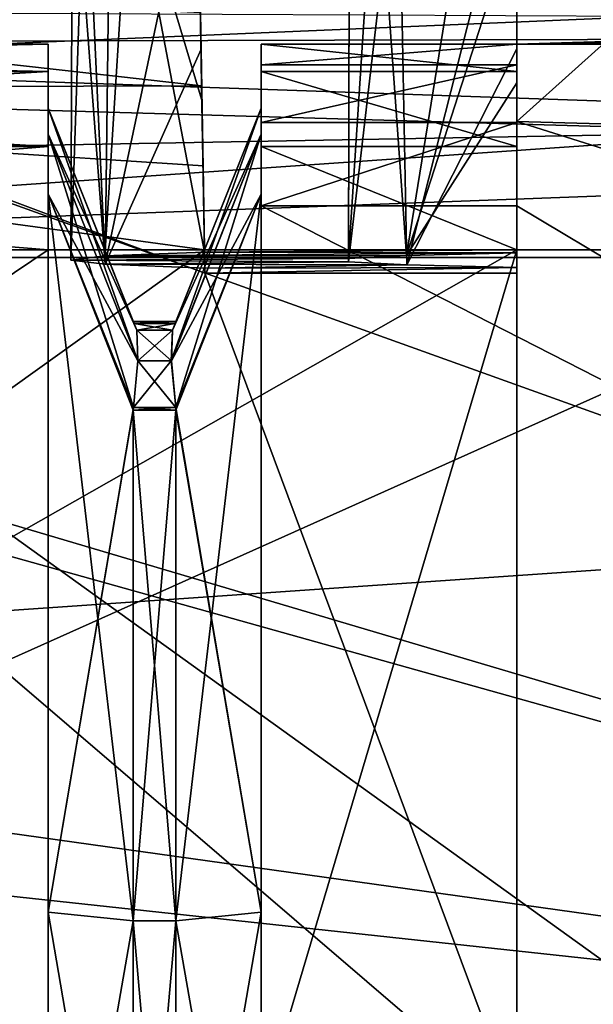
# Model space of a CAD drawing. Header units: millimetres. Extents: x -36.5 to 36.5, y -8.8 to 41.6.
# Tile 276 of 428: x -4.2 to -1.6, y 34.6 to 39.2. Entities that reach past the tile are written whole.
import ezdxf

# ---------------------------------------------------------------- set-up
doc = ezdxf.new("R2010")
doc.units = ezdxf.units.MM
doc.header["$LTSCALE"] = 65.185185
for name, color, linetype in [('326', 7, 'CONTINUOUS'), ('327', 7, 'CONTINUOUS'), ('336', 7, 'CONTINUOUS'), ('337', 7, 'CONTINUOUS'), ('338', 7, 'CONTINUOUS'), ('340', 7, 'CONTINUOUS'), ('356', 7, 'CONTINUOUS'), ('365', 7, 'CONTINUOUS'), ('366', 7, 'CONTINUOUS'), ('369', 7, 'CONTINUOUS'), ('370', 7, 'CONTINUOUS'), ('375', 7, 'CONTINUOUS'), ('377', 7, 'CONTINUOUS'), ('379', 7, 'CONTINUOUS'), ('381', 7, 'CONTINUOUS'), ('383', 7, 'CONTINUOUS'), ('384', 7, 'CONTINUOUS'), ('386', 7, 'CONTINUOUS'), ('396', 7, 'CONTINUOUS'), ('397', 7, 'CONTINUOUS'), ('398', 7, 'CONTINUOUS'), ('400', 7, 'CONTINUOUS'), ('412', 7, 'CONTINUOUS'), ('413', 7, 'CONTINUOUS'), ('432', 7, 'CONTINUOUS'), ('433', 7, 'CONTINUOUS'), ('434', 7, 'CONTINUOUS'), ('435', 7, 'CONTINUOUS'), ('440', 7, 'CONTINUOUS'), ('441', 7, 'CONTINUOUS'), ('442', 7, 'CONTINUOUS'), ('443', 7, 'CONTINUOUS'), ('444', 7, 'CONTINUOUS'), ('445', 7, 'CONTINUOUS'), ('446', 7, 'CONTINUOUS'), ('447', 7, 'CONTINUOUS'), ('455', 7, 'CONTINUOUS'), ('456', 7, 'CONTINUOUS'), ('457', 7, 'CONTINUOUS'), ('458', 7, 'CONTINUOUS'), ('459', 7, 'CONTINUOUS'), ('460', 7, 'CONTINUOUS'), ('511', 7, 'CONTINUOUS'), ('513', 7, 'CONTINUOUS'), ('514', 7, 'CONTINUOUS'), ('519', 7, 'CONTINUOUS'), ('520', 7, 'CONTINUOUS')]:
    doc.layers.add(name, color=color, linetype=linetype)

msp = doc.modelspace()

# ---------------------------------------------------------------- linework, layer by layer
at = {"layer": '326', "color": 7, "linetype": 'Continuous'}
for points in [[(5, 34.1, 15.2), (19.8, 38.1, 15.2), (-9.3, 38.1, 15.2), (5, 34.1, 15.2)], [(-9.3, 36.1, 15.2), (5, 34.1, 15.2), (-9.3, 38.1, 15.2), (-9.3, 36.1, 15.2)], [(-13.5, 34.1, 15.2), (5, 34.1, 15.2), (-13.5, 36.1, 15.2), (-13.5, 34.1, 15.2)], [(-13.5, 36.1, 15.2), (5, 34.1, 15.2), (-9.3, 36.1, 15.2), (-13.5, 36.1, 15.2)]]:
    msp.add_3dface(points, dxfattribs=at)
at = {"layer": '327', "color": 7, "linetype": 'Continuous'}
for points in [[(-9.3, 38.1, -15.2), (19.8, 38.1, -15.2), (-9.3, 36.1, -15.2), (-9.3, 38.1, -15.2)], [(-9.3, 36.1, -15.2), (19.8, 38.1, -15.2), (5, 34.1, -15.2), (-9.3, 36.1, -15.2)], [(-13.5, 34.1, -15.2), (-9.3, 36.1, -15.2), (5, 34.1, -15.2), (-13.5, 34.1, -15.2)]]:
    msp.add_3dface(points, dxfattribs=at)
at = {"layer": '336', "color": 7, "linetype": 'Continuous'}
for points in [[(-10.1111, 34.1, -6), (-4.1111, 34.1, -6), (-10.1111, 38.1349, -5.8591), (-10.1111, 34.1, -6)], [(-4.1111, 34.1, -6), (-4.1111, 38.1349, -5.8591), (-10.1111, 38.1349, -5.8591), (-4.1111, 34.1, -6)]]:
    msp.add_3dface(points, dxfattribs=at)
at = {"layer": '337', "color": 7, "linetype": 'Continuous'}
for points in [[(-4.1111, 34.1, 6), (-10.1111, 34.1, 6), (-4.1111, 38.1349, 5.8591), (-4.1111, 34.1, 6)], [(-4.1111, 38.1349, 5.8591), (-10.1111, 34.1, 6), (-10.1111, 38.1349, 5.8591), (-4.1111, 38.1349, 5.8591)], [(-1.9111, 34.1, 6), (-3.1111, 34.1, 6), (-1.9111, 38.1349, 5.8591), (-1.9111, 34.1, 6)], [(-1.9111, 38.1349, 5.8591), (-3.1111, 34.1, 6), (-3.1111, 38.1349, 5.8591), (-1.9111, 38.1349, 5.8591)]]:
    msp.add_3dface(points, dxfattribs=at)
at = {"layer": '338', "color": 7, "linetype": 'Continuous'}
for points in [[(19.8, 40.1555, -14.5329), (19.8, 39.1784, -15.0297), (-9.3, 40.0187, -14.6272), (19.8, 40.1555, -14.5329)], [(-9.3, 40.0187, -14.6272), (19.8, 39.1784, -15.0297), (-9.3, 39.1012, -15.0538), (-9.3, 40.0187, -14.6272)], [(19.8, 39.1784, -15.0297), (19.8, 38.1, -15.2), (-9.3, 39.1012, -15.0538), (19.8, 39.1784, -15.0297)], [(19.8, 38.1, -15.2), (-9.3, 38.1, -15.2), (-9.3, 39.1012, -15.0538), (19.8, 38.1, -15.2)]]:
    msp.add_3dface(points, dxfattribs=at)
at = {"layer": '340', "color": 7, "linetype": 'Continuous'}
for points in [[(19.8, 39.1784, 15.0297), (19.8, 40.1555, 14.5329), (-9.3, 40.0187, 14.6272), (19.8, 39.1784, 15.0297)], [(-9.3, 39.1012, 15.0538), (19.8, 39.1784, 15.0297), (-9.3, 40.0187, 14.6272), (-9.3, 39.1012, 15.0538)], [(-9.3, 38.1, 15.2), (19.8, 38.1, 15.2), (19.8, 39.1784, 15.0297), (-9.3, 38.1, 15.2)], [(-9.3, 38.1, 15.2), (19.8, 39.1784, 15.0297), (-9.3, 39.1012, 15.0538), (-9.3, 38.1, 15.2)]]:
    msp.add_3dface(points, dxfattribs=at)
at = {"layer": '356', "color": 7, "linetype": 'Continuous'}
for points in [[(-1.9111, 38.3421, -5.83), (-1.9111, 40.1, -5.7993), (-1.9111, 38.7332, -5.6335), (-1.9111, 38.3421, -5.83)], [(-1.9111, 40.1, -5.7993), (-1.9111, 40.1, -0.65), (-1.9111, 39.0033, -5.2886), (-1.9111, 40.1, -5.7993)], [(-1.9111, 38.7332, -5.6335), (-1.9111, 40.1, -5.7993), (-1.9111, 39.0033, -5.2886), (-1.9111, 38.7332, -5.6335)], [(-1.9111, 40.1, 0.65), (-1.9111, 40.1, 9.0927), (-1.9111, 39.1, 0.65), (-1.9111, 40.1, 0.65)], [(-1.9111, 40.1, 9.0927), (-1.9111, 39.0782, 9.0675), (-1.9111, 38.0255, 7.4638), (-1.9111, 40.1, 9.0927)], [(-1.9111, 39.1, 0.65), (-1.9111, 40.1, 9.0927), (-1.9111, 39.1, 4.8597), (-1.9111, 39.1, 0.65)], [(-1.9111, 39.1, 4.8597), (-1.9111, 40.1, 9.0927), (-1.9111, 38.9715, 5.3498), (-1.9111, 39.1, 4.8597)], [(-1.9111, 38.9715, 5.3498), (-1.9111, 40.1, 9.0927), (-1.9111, 38.6202, 5.7135), (-1.9111, 38.9715, 5.3498)], [(-1.9111, 38.6202, 5.7135), (-1.9111, 40.1, 9.0927), (-1.9111, 38.1349, 5.8591), (-1.9111, 38.6202, 5.7135)], [(-1.9111, 38.1349, 5.8591), (-1.9111, 40.1, 9.0927), (-1.9111, 38.0255, 7.4638), (-1.9111, 38.1349, 5.8591)], [(-1.9111, 39.1, -4.8597), (-1.9111, 40.1, -0.65), (-1.9111, 39.1, -0.65), (-1.9111, 39.1, -4.8597)], [(-1.9111, 40.1, -0.65), (-1.9111, 39.1, -4.8597), (-1.9111, 39.0033, -5.2886), (-1.9111, 40.1, -0.65)], [(-1.9111, 39.7131, 12.9169), (-1.9111, 39.281, 13.3486), (-1.9111, 38.9183, 12.9364), (-1.9111, 39.7131, 12.9169)], [(-1.9111, 39.281, 13.3486), (-1.9111, 38.7378, 13.6301), (-1.9111, 38.1213, 12.9559), (-1.9111, 39.281, 13.3486)], [(-1.9111, 38.9183, 12.9364), (-1.9111, 39.281, 13.3486), (-1.9111, 38.1213, 12.9559), (-1.9111, 38.9183, 12.9364)], [(-1.9111, 39.0782, 9.0675), (-1.9111, 38.053, 9.0424), (-1.9111, 38.0255, 7.4638), (-1.9111, 39.0782, 9.0675)], [(-1.9111, 38.7378, 13.6301), (-1.9111, 38.1349, 13.7343), (-1.9111, 38.1213, 12.9559), (-1.9111, 38.7378, 13.6301)], [(-1.9111, 34.1, 6), (-1.9111, 38.1349, 5.8591), (-1.9111, 38.0255, 7.4638), (-1.9111, 34.1, 6)], [(-1.9111, 34.1, 7.3953), (-1.9111, 34.1, 6), (-1.9111, 38.0255, 7.4638), (-1.9111, 34.1, 7.3953)]]:
    msp.add_3dface(points, dxfattribs=at)
at = {"layer": '365', "color": 7, "linetype": 'Continuous'}
for points in [[(-3.3902, 38.9042, 13.5658), (-8.9322, 38.8895, 13.572), (-8.9211, 39.5266, 13.1364), (-3.3902, 38.9042, 13.5658)], [(-3.3962, 39.2484, 13.372), (-3.3902, 38.9042, 13.5658), (-8.9211, 39.5266, 13.1364), (-3.3962, 39.2484, 13.372)], [(-3.3902, 38.9042, 13.5658), (-3.3836, 38.5291, 13.688), (-8.9322, 38.8895, 13.572), (-3.3902, 38.9042, 13.5658)], [(-3.3767, 38.1349, 13.7343), (-8.9454, 38.1349, 13.7343), (-8.9322, 38.8895, 13.572), (-3.3767, 38.1349, 13.7343)], [(-3.3836, 38.5291, 13.688), (-3.3767, 38.1349, 13.7343), (-8.9322, 38.8895, 13.572), (-3.3836, 38.5291, 13.688)]]:
    msp.add_3dface(points, dxfattribs=at)
at = {"layer": '366', "color": 7, "linetype": 'Continuous'}
for points in [[(5, 34.1, 13.8047), (-9.0158, 34.1, 13.8047), (0, 38.1349, 13.7343), (5, 34.1, 13.8047)], [(0, 38.1349, 13.7343), (-9.0158, 34.1, 13.8047), (-1.9111, 38.1349, 13.7343), (0, 38.1349, 13.7343)], [(-1.9111, 38.1349, 13.7343), (-9.0158, 34.1, 13.8047), (-3.3767, 38.1349, 13.7343), (-1.9111, 38.1349, 13.7343)], [(-3.3767, 38.1349, 13.7343), (-9.0158, 34.1, 13.8047), (-8.9454, 38.1349, 13.7343), (-3.3767, 38.1349, 13.7343)]]:
    msp.add_3dface(points, dxfattribs=at)
at = {"layer": '369', "color": 7, "linetype": 'Continuous'}
for points in [[(-3.1111, 39.1, -4.8597), (-3.1111, 39.1, 4.8597), (-3.1111, 38.8, -4.6468), (-3.1111, 39.1, -4.8597)], [(-3.1111, 39.0033, -5.2886), (-3.1111, 39.1, -4.8597), (-3.1111, 38.3965, -4.9299), (-3.1111, 39.0033, -5.2886)], [(-3.1111, 38.3965, -4.9299), (-3.1111, 39.1, -4.8597), (-3.1111, 38.6776, -4.8351), (-3.1111, 38.3965, -4.9299)], [(-3.1111, 38.6776, -4.8351), (-3.1111, 39.1, -4.8597), (-3.1111, 38.8, -4.6468), (-3.1111, 38.6776, -4.8351)], [(-3.1111, 39.1, 4.8597), (-3.1111, 38.9715, 5.3498), (-3.1111, 38.3965, 4.9299), (-3.1111, 39.1, 4.8597)], [(-3.1111, 38.8, -4.6468), (-3.1111, 39.1, 4.8597), (-3.1111, 38.8, 4.6468), (-3.1111, 38.8, -4.6468)], [(-3.1111, 38.8, 4.6468), (-3.1111, 39.1, 4.8597), (-3.1111, 38.6776, 4.8351), (-3.1111, 38.8, 4.6468)], [(-3.1111, 38.6776, 4.8351), (-3.1111, 39.1, 4.8597), (-3.1111, 38.3965, 4.9299), (-3.1111, 38.6776, 4.8351)], [(-3.1111, 38.7332, -5.6335), (-3.1111, 39.0033, -5.2886), (-3.1111, 35.0285, -5.4988), (-3.1111, 38.7332, -5.6335)], [(-3.1111, 35.0285, -5.4988), (-3.1111, 39.0033, -5.2886), (-3.1111, 38.3965, -4.9299), (-3.1111, 35.0285, -5.4988)], [(-3.1111, 38.9715, 5.3498), (-3.1111, 38.6202, 5.7135), (-3.1111, 35.0285, 5.4988), (-3.1111, 38.9715, 5.3498)], [(-3.1111, 38.3965, 4.9299), (-3.1111, 38.9715, 5.3498), (-3.1111, 35.0285, 5.4988), (-3.1111, 38.3965, 4.9299)], [(-3.1111, 34.1, -5.904), (-3.1111, 38.3421, -5.83), (-3.1111, 38.7332, -5.6335), (-3.1111, 34.1, -5.904)], [(-3.1111, 34.1, -5.904), (-3.1111, 38.7332, -5.6335), (-3.1111, 32.7, -5.9511), (-3.1111, 34.1, -5.904)], [(-3.1111, 38.7332, -5.6335), (-3.1111, 35.0285, -5.4988), (-3.1111, 32.7, -5.5801), (-3.1111, 38.7332, -5.6335)], [(-3.1111, 32.7, -5.9511), (-3.1111, 38.7332, -5.6335), (-3.1111, 32.7, -5.5801), (-3.1111, 32.7, -5.9511)], [(-3.1111, 38.6202, 5.7135), (-3.1111, 38.1349, 5.8591), (-3.1111, 32.7, 5.5801), (-3.1111, 38.6202, 5.7135)], [(-3.1111, 35.0285, 5.4988), (-3.1111, 38.6202, 5.7135), (-3.1111, 32.7, 5.5801), (-3.1111, 35.0285, 5.4988)], [(-3.1111, 38.1349, 5.8591), (-3.1111, 34.1, 6), (-3.1111, 32.7, 5.9511), (-3.1111, 38.1349, 5.8591)], [(-3.1111, 32.7, 5.5801), (-3.1111, 38.1349, 5.8591), (-3.1111, 32.7, 5.9511), (-3.1111, 32.7, 5.5801)]]:
    msp.add_3dface(points, dxfattribs=at)
at = {"layer": '370', "color": 7, "linetype": 'Continuous'}
for points in [[(-4.1111, 39.1, 4.8597), (-4.1111, 39.1, -4.8597), (-4.1111, 38.8, 4.6468), (-4.1111, 39.1, 4.8597)], [(-4.1111, 38.9715, 5.3498), (-4.1111, 39.1, 4.8597), (-4.1111, 38.3965, 4.9299), (-4.1111, 38.9715, 5.3498)], [(-4.1111, 38.3965, 4.9299), (-4.1111, 39.1, 4.8597), (-4.1111, 38.6776, 4.8351), (-4.1111, 38.3965, 4.9299)], [(-4.1111, 38.6776, 4.8351), (-4.1111, 39.1, 4.8597), (-4.1111, 38.8, 4.6468), (-4.1111, 38.6776, 4.8351)], [(-4.1111, 39.1, -4.8597), (-4.1111, 38.9715, -5.3498), (-4.1111, 38.3965, -4.9299), (-4.1111, 39.1, -4.8597)], [(-4.1111, 38.8, -4.6468), (-4.1111, 39.1, -4.8597), (-4.1111, 38.6776, -4.8351), (-4.1111, 38.8, -4.6468)], [(-4.1111, 39.1, -4.8597), (-4.1111, 38.8, -4.6468), (-4.1111, 38.8, 4.6468), (-4.1111, 39.1, -4.8597)], [(-4.1111, 38.6776, -4.8351), (-4.1111, 39.1, -4.8597), (-4.1111, 38.3965, -4.9299), (-4.1111, 38.6776, -4.8351)], [(-4.1111, 38.9715, -5.3498), (-4.1111, 38.6202, -5.7135), (-4.1111, 35.0285, -5.4988), (-4.1111, 38.9715, -5.3498)], [(-4.1111, 38.3965, -4.9299), (-4.1111, 38.9715, -5.3498), (-4.1111, 35.0285, -5.4988), (-4.1111, 38.3965, -4.9299)], [(-4.1111, 38.6202, 5.7135), (-4.1111, 38.9715, 5.3498), (-4.1111, 35.0285, 5.4988), (-4.1111, 38.6202, 5.7135)], [(-4.1111, 35.0285, 5.4988), (-4.1111, 38.9715, 5.3498), (-4.1111, 38.3965, 4.9299), (-4.1111, 35.0285, 5.4988)], [(-4.1111, 38.6202, -5.7135), (-4.1111, 38.1349, -5.8591), (-4.1111, 32.7, -5.5801), (-4.1111, 38.6202, -5.7135)], [(-4.1111, 38.1349, 5.8591), (-4.1111, 38.6202, 5.7135), (-4.1111, 32.7, 5.9511), (-4.1111, 38.1349, 5.8591)], [(-4.1111, 35.0285, -5.4988), (-4.1111, 38.6202, -5.7135), (-4.1111, 32.7, -5.5801), (-4.1111, 35.0285, -5.4988)], [(-4.1111, 32.7, 5.9511), (-4.1111, 38.6202, 5.7135), (-4.1111, 32.7, 5.5801), (-4.1111, 32.7, 5.9511)], [(-4.1111, 32.7, 5.5801), (-4.1111, 38.6202, 5.7135), (-4.1111, 35.0285, 5.4988), (-4.1111, 32.7, 5.5801)], [(-4.1111, 34.1, 6), (-4.1111, 38.1349, 5.8591), (-4.1111, 32.7, 5.9511), (-4.1111, 34.1, 6)], [(-4.1111, 38.1349, -5.8591), (-4.1111, 34.1, -6), (-4.1111, 32.7, -5.9511), (-4.1111, 38.1349, -5.8591)], [(-4.1111, 32.7, -5.5801), (-4.1111, 38.1349, -5.8591), (-4.1111, 32.7, -5.9511), (-4.1111, 32.7, -5.5801)]]:
    msp.add_3dface(points, dxfattribs=at)
at = {"layer": '375', "color": 7, "linetype": 'Continuous'}
for points in [[(31.5166, 40.1, -0.65), (32.1084, 40.0103, -0.65), (-1.9111, 39.1, -0.65), (31.5166, 40.1, -0.65)], [(-1.9111, 40.1, -0.65), (31.5166, 40.1, -0.65), (-1.9111, 39.1, -0.65), (-1.9111, 40.1, -0.65)], [(32.1084, 40.0103, -0.65), (32.2754, 39.9506, -0.65), (-1.9111, 39.1, -0.65), (32.1084, 40.0103, -0.65)], [(32.2754, 39.9506, -0.65), (32.6563, 39.7443, -0.65), (-1.9111, 39.1, -0.65), (32.2754, 39.9506, -0.65)], [(32.6563, 39.7443, -0.65), (32.9211, 39.5262, -0.65), (-1.9111, 39.1, -0.65), (32.6563, 39.7443, -0.65)], [(32.9211, 39.5262, -0.65), (33.0889, 39.3387, -0.65), (-1.9111, 39.1, -0.65), (32.9211, 39.5262, -0.65)], [(-1.9111, 39.1, -0.65), (33.0889, 39.3387, -0.65), (33.0889, 39.1, -0.65), (-1.9111, 39.1, -0.65)]]:
    msp.add_3dface(points, dxfattribs=at)
at = {"layer": '377', "color": 7, "linetype": 'Continuous'}
for points in [[(31.5166, 40.1, 0.65), (-1.9111, 40.1, 0.65), (33.0889, 39.1, 0.65), (31.5166, 40.1, 0.65)], [(-1.9111, 40.1, 0.65), (-1.9111, 39.1, 0.65), (33.0889, 39.1, 0.65), (-1.9111, 40.1, 0.65)]]:
    msp.add_3dface(points, dxfattribs=at)
at = {"layer": '379', "color": 7, "linetype": 'Continuous'}
for points in [[(-3.4111, 40.1, 7.5), (-3.3748, 38.0255, 7.4638), (-3.3753, 38.0496, 8.8447), (-3.4111, 40.1, 7.5)], [(-3.4111, 40.1, 8.9018), (-3.4111, 40.1, 7.5), (-3.3932, 39.0769, 8.873), (-3.4111, 40.1, 8.9018)], [(-3.3932, 39.0769, 8.873), (-3.4111, 40.1, 7.5), (-3.3753, 38.0496, 8.8447), (-3.3932, 39.0769, 8.873)], [(-3.4014, 39.5484, 13.1138), (-3.389, 38.8376, 13.1336), (-3.3962, 39.2484, 13.372), (-3.4014, 39.5484, 13.1138)], [(-3.389, 38.8376, 13.1336), (-3.3766, 38.1248, 13.1533), (-3.3962, 39.2484, 13.372), (-3.389, 38.8376, 13.1336)], [(-3.3962, 39.2484, 13.372), (-3.3766, 38.1248, 13.1533), (-3.3767, 38.1349, 13.7343), (-3.3962, 39.2484, 13.372)], [(-3.3902, 38.9042, 13.5658), (-3.3962, 39.2484, 13.372), (-3.3767, 38.1349, 13.7343), (-3.3902, 38.9042, 13.5658)], [(-3.3836, 38.5291, 13.688), (-3.3902, 38.9042, 13.5658), (-3.3767, 38.1349, 13.7343), (-3.3836, 38.5291, 13.688)]]:
    msp.add_3dface(points, dxfattribs=at)
at = {"layer": '381', "color": 7, "linetype": 'Continuous'}
for points in [[(-9.0158, 34.1, 7.3953), (-1.9111, 34.1, 7.3953), (-8.9111, 40.1, 7.5), (-9.0158, 34.1, 7.3953)], [(-1.9111, 34.1, 7.3953), (-3.3748, 38.0255, 7.4638), (-8.9111, 40.1, 7.5), (-1.9111, 34.1, 7.3953)], [(-3.3748, 38.0255, 7.4638), (-3.4111, 40.1, 7.5), (-8.9111, 40.1, 7.5), (-3.3748, 38.0255, 7.4638)], [(-1.9111, 34.1, 7.3953), (-1.9111, 38.0255, 7.4638), (-3.3748, 38.0255, 7.4638), (-1.9111, 34.1, 7.3953)]]:
    msp.add_3dface(points, dxfattribs=at)
at = {"layer": '383', "color": 7, "linetype": 'Continuous'}
for points in [[(-8.7048, 34.1, -13.8047), (5, 34.1, -13.8047), (-8.6343, 38.1349, -13.7343), (-8.7048, 34.1, -13.8047)], [(-8.6343, 38.1349, -13.7343), (5, 34.1, -13.8047), (0, 38.1349, -13.7343), (-8.6343, 38.1349, -13.7343)]]:
    msp.add_3dface(points, dxfattribs=at)
at = {"layer": '384', "color": 7, "linetype": 'Continuous'}
for points in [[(-8.6166, 39.2646, -13.3606), (-8.622, 38.9206, -13.5585), (-1.2982, 39.2303, -13.3846), (-8.6166, 39.2646, -13.3606)], [(-1.2982, 39.2303, -13.3846), (-8.622, 38.9206, -13.5585), (-0.6503, 38.689, -13.6459), (-1.2982, 39.2303, -13.3846)], [(-8.622, 38.9206, -13.5585), (-8.6279, 38.5447, -13.6845), (-0.6503, 38.689, -13.6459), (-8.622, 38.9206, -13.5585)], [(-8.6343, 38.1349, -13.7343), (0, 38.1349, -13.7343), (-0.6503, 38.689, -13.6459), (-8.6343, 38.1349, -13.7343)], [(-8.6279, 38.5447, -13.6845), (-8.6343, 38.1349, -13.7343), (-0.6503, 38.689, -13.6459), (-8.6279, 38.5447, -13.6845)]]:
    msp.add_3dface(points, dxfattribs=at)
at = {"layer": '386', "color": 7, "linetype": 'Continuous'}
for points in [[(-1.9111, 38.7378, 13.6301), (-1.9111, 39.281, 13.3486), (-1.3315, 39.2573, 13.3657), (-1.9111, 38.7378, 13.6301)], [(-0.6675, 38.7035, 13.6414), (-1.9111, 38.7378, 13.6301), (-1.3315, 39.2573, 13.3657), (-0.6675, 38.7035, 13.6414)], [(-1.9111, 38.7378, 13.6301), (0, 38.1349, 13.7343), (-1.9111, 38.1349, 13.7343), (-1.9111, 38.7378, 13.6301)], [(0, 38.1349, 13.7343), (-1.9111, 38.7378, 13.6301), (-0.6675, 38.7035, 13.6414), (0, 38.1349, 13.7343)]]:
    msp.add_3dface(points, dxfattribs=at)
at = {"layer": '396', "color": 7, "linetype": 'Continuous'}
for points in [[(-4.1111, 39.1, -4.8597), (-4.1111, 39.1, 4.8597), (-10.1111, 39.1, 4.8597), (-4.1111, 39.1, -4.8597)], [(-10.1111, 39.1, -4.8597), (-4.1111, 39.1, -4.8597), (-10.1111, 39.1, 4.8597), (-10.1111, 39.1, -4.8597)], [(-1.9111, 39.1, -4.8597), (-1.9111, 39.1, -0.65), (-3.1111, 39.1, 4.8597), (-1.9111, 39.1, -4.8597)], [(-3.1111, 39.1, -4.8597), (-1.9111, 39.1, -4.8597), (-3.1111, 39.1, 4.8597), (-3.1111, 39.1, -4.8597)], [(-1.9111, 39.1, -0.65), (-1.9111, 39.1, 0.65), (-3.1111, 39.1, 4.8597), (-1.9111, 39.1, -0.65)], [(-1.9111, 39.1, 0.65), (-1.9111, 39.1, 4.8597), (-3.1111, 39.1, 4.8597), (-1.9111, 39.1, 0.65)], [(-1.9111, 39.1, 0.65), (-1.9111, 39.1, -0.65), (33.0889, 39.1, -0.65), (-1.9111, 39.1, 0.65)], [(33.0889, 39.1, 0.65), (-1.9111, 39.1, 0.65), (33.0889, 39.1, -0.65), (33.0889, 39.1, 0.65)]]:
    msp.add_3dface(points, dxfattribs=at)
at = {"layer": '397', "color": 7, "linetype": 'Continuous'}
for points in [[(-4.1111, 39.1, -4.8597), (-10.1111, 39.1, -4.8597), (-10.1111, 38.9715, -5.3498), (-4.1111, 39.1, -4.8597)], [(-4.1111, 39.1, -4.8597), (-10.1111, 38.9715, -5.3498), (-4.1111, 38.9715, -5.3498), (-4.1111, 39.1, -4.8597)], [(-1.9111, 39.0033, -5.2886), (-1.9111, 39.1, -4.8597), (-3.1111, 39.0033, -5.2886), (-1.9111, 39.0033, -5.2886)], [(-1.9111, 39.1, -4.8597), (-3.1111, 39.1, -4.8597), (-3.1111, 39.0033, -5.2886), (-1.9111, 39.1, -4.8597)], [(-1.9111, 38.7332, -5.6335), (-1.9111, 39.0033, -5.2886), (-3.1111, 38.7332, -5.6335), (-1.9111, 38.7332, -5.6335)], [(-3.1111, 38.7332, -5.6335), (-1.9111, 39.0033, -5.2886), (-3.1111, 39.0033, -5.2886), (-3.1111, 38.7332, -5.6335)], [(-10.1111, 38.9715, -5.3498), (-10.1111, 38.6202, -5.7135), (-4.1111, 38.9715, -5.3498), (-10.1111, 38.9715, -5.3498)], [(-4.1111, 38.9715, -5.3498), (-10.1111, 38.6202, -5.7135), (-4.1111, 38.6202, -5.7135), (-4.1111, 38.9715, -5.3498)], [(-3.1111, 38.3421, -5.83), (-1.9111, 38.3421, -5.83), (-1.9111, 38.7332, -5.6335), (-3.1111, 38.3421, -5.83)], [(-3.1111, 38.3421, -5.83), (-1.9111, 38.7332, -5.6335), (-3.1111, 38.7332, -5.6335), (-3.1111, 38.3421, -5.83)], [(-10.1111, 38.1349, -5.8591), (-4.1111, 38.1349, -5.8591), (-4.1111, 38.6202, -5.7135), (-10.1111, 38.1349, -5.8591)], [(-10.1111, 38.6202, -5.7135), (-10.1111, 38.1349, -5.8591), (-4.1111, 38.6202, -5.7135), (-10.1111, 38.6202, -5.7135)]]:
    msp.add_3dface(points, dxfattribs=at)
at = {"layer": '398', "color": 7, "linetype": 'Continuous'}
for points in [[(-10.1111, 39.1, 4.8597), (-4.1111, 39.1, 4.8597), (-4.1111, 38.9715, 5.3498), (-10.1111, 39.1, 4.8597)], [(-10.1111, 38.9715, 5.3498), (-10.1111, 39.1, 4.8597), (-4.1111, 38.9715, 5.3498), (-10.1111, 38.9715, 5.3498)], [(-1.9111, 39.1, 4.8597), (-1.9111, 38.9715, 5.3498), (-3.1111, 39.1, 4.8597), (-1.9111, 39.1, 4.8597)], [(-3.1111, 39.1, 4.8597), (-1.9111, 38.9715, 5.3498), (-3.1111, 38.9715, 5.3498), (-3.1111, 39.1, 4.8597)], [(-10.1111, 38.6202, 5.7135), (-10.1111, 38.9715, 5.3498), (-4.1111, 38.6202, 5.7135), (-10.1111, 38.6202, 5.7135)], [(-4.1111, 38.6202, 5.7135), (-10.1111, 38.9715, 5.3498), (-4.1111, 38.9715, 5.3498), (-4.1111, 38.6202, 5.7135)], [(-1.9111, 38.9715, 5.3498), (-1.9111, 38.6202, 5.7135), (-3.1111, 38.9715, 5.3498), (-1.9111, 38.9715, 5.3498)], [(-3.1111, 38.9715, 5.3498), (-1.9111, 38.6202, 5.7135), (-3.1111, 38.6202, 5.7135), (-3.1111, 38.9715, 5.3498)], [(-4.1111, 38.1349, 5.8591), (-10.1111, 38.1349, 5.8591), (-10.1111, 38.6202, 5.7135), (-4.1111, 38.1349, 5.8591)], [(-4.1111, 38.1349, 5.8591), (-10.1111, 38.6202, 5.7135), (-4.1111, 38.6202, 5.7135), (-4.1111, 38.1349, 5.8591)], [(-1.9111, 38.6202, 5.7135), (-1.9111, 38.1349, 5.8591), (-3.1111, 38.6202, 5.7135), (-1.9111, 38.6202, 5.7135)], [(-1.9111, 38.1349, 5.8591), (-3.1111, 38.1349, 5.8591), (-3.1111, 38.6202, 5.7135), (-1.9111, 38.1349, 5.8591)]]:
    msp.add_3dface(points, dxfattribs=at)
at = {"layer": '400', "color": 7, "linetype": 'Continuous'}
for points in [[(-3.5111, 37.8, 4.2024), (-3.7111, 37.8, 4.2024), (-3.7111, 37.8, -4.2024), (-3.5111, 37.8, 4.2024)], [(-3.5111, 37.8, -4.2024), (-3.5111, 37.8, 4.2024), (-3.7111, 37.8, -4.2024), (-3.5111, 37.8, -4.2024)]]:
    msp.add_3dface(points, dxfattribs=at)
at = {"layer": '412', "color": 7, "linetype": 'Continuous'}
for points in [[(-4.1111, 38.8, 4.6468), (-4.1111, 38.8, -4.6468), (-3.707, 37.7898, 4.3026), (-4.1111, 38.8, 4.6468)], [(-3.7111, 37.8, 4.2024), (-4.1111, 38.8, -4.6468), (-3.7111, 37.8, -4.2024), (-3.7111, 37.8, 4.2024)], [(-4.1111, 38.8, -4.6468), (-3.7111, 37.8, 4.2024), (-3.707, 37.7898, 4.3026), (-4.1111, 38.8, -4.6468)], [(-3.7111, 37.8, -4.2024), (-4.1111, 38.8, -4.6468), (-3.707, 37.7898, -4.3026), (-3.7111, 37.8, -4.2024)], [(-3.707, 37.7898, -4.3026), (-4.1111, 38.8, -4.6468), (-3.6947, 37.7591, -4.4004), (-3.707, 37.7898, -4.3026)], [(-3.6947, 37.7591, 4.4004), (-4.1111, 38.8, 4.6468), (-3.707, 37.7898, 4.3026), (-3.6947, 37.7591, 4.4004)]]:
    msp.add_3dface(points, dxfattribs=at)
at = {"layer": '413', "color": 7, "linetype": 'Continuous'}
for points in [[(-3.5274, 37.7591, -4.4004), (-3.1111, 38.8, -4.6468), (-3.5151, 37.7898, -4.3026), (-3.5274, 37.7591, -4.4004)], [(-3.5151, 37.7898, 4.3026), (-3.1111, 38.8, 4.6468), (-3.5274, 37.7591, 4.4004), (-3.5151, 37.7898, 4.3026)], [(-3.1111, 38.8, -4.6468), (-3.1111, 38.8, 4.6468), (-3.5151, 37.7898, -4.3026), (-3.1111, 38.8, -4.6468)], [(-3.5111, 37.8, 4.2024), (-3.1111, 38.8, 4.6468), (-3.5151, 37.7898, 4.3026), (-3.5111, 37.8, 4.2024)], [(-3.1111, 38.8, 4.6468), (-3.5111, 37.8, -4.2024), (-3.5151, 37.7898, -4.3026), (-3.1111, 38.8, 4.6468)], [(-3.1111, 38.8, 4.6468), (-3.5111, 37.8, 4.2024), (-3.5111, 37.8, -4.2024), (-3.1111, 38.8, 4.6468)]]:
    msp.add_3dface(points, dxfattribs=at)
at = {"layer": '432', "color": 7, "linetype": 'Continuous'}
for points in [[(-3.5111, 32.7, 5.1799), (-3.7111, 32.7, 5.1799), (-3.7111, 34.988, 5.1), (-3.5111, 32.7, 5.1799)], [(-3.5111, 32.7, 5.1799), (-3.7111, 34.988, 5.1), (-3.5111, 34.988, 5.1), (-3.5111, 32.7, 5.1799)]]:
    msp.add_3dface(points, dxfattribs=at)
at = {"layer": '433', "color": 7, "linetype": 'Continuous'}
for points in [[(-3.5111, 34.988, 5.1), (-3.7111, 34.988, 5.1), (-3.7111, 37.3833, 4.6954), (-3.5111, 34.988, 5.1)], [(-3.5111, 34.988, 5.1), (-3.7111, 37.3833, 4.6954), (-3.5111, 37.3833, 4.6954), (-3.5111, 34.988, 5.1)]]:
    msp.add_3dface(points, dxfattribs=at)
at = {"layer": '434', "color": 7, "linetype": 'Continuous'}
for points in [[(-3.5111, 37.3833, -4.6954), (-3.7111, 37.3833, -4.6954), (-3.7111, 34.988, -5.1), (-3.5111, 37.3833, -4.6954)], [(-3.5111, 34.988, -5.1), (-3.5111, 37.3833, -4.6954), (-3.7111, 34.988, -5.1), (-3.5111, 34.988, -5.1)]]:
    msp.add_3dface(points, dxfattribs=at)
at = {"layer": '435', "color": 7, "linetype": 'Continuous'}
for points in [[(-3.5111, 34.988, -5.1), (-3.7111, 34.988, -5.1), (-3.7111, 32.7, -5.1799), (-3.5111, 34.988, -5.1)], [(-3.5111, 34.988, -5.1), (-3.7111, 32.7, -5.1799), (-3.5111, 32.7, -5.1799), (-3.5111, 34.988, -5.1)]]:
    msp.add_3dface(points, dxfattribs=at)
at = {"layer": '440', "color": 7, "linetype": 'Continuous'}
for points in [[(-4.1111, 32.7, 5.5801), (-4.1111, 35.0285, 5.4988), (-3.7111, 32.7, 5.1799), (-4.1111, 32.7, 5.5801)], [(-3.7111, 32.7, 5.1799), (-4.1111, 35.0285, 5.4988), (-3.7111, 34.988, 5.1), (-3.7111, 32.7, 5.1799)]]:
    msp.add_3dface(points, dxfattribs=at)
at = {"layer": '441', "color": 7, "linetype": 'Continuous'}
for points in [[(-4.1111, 35.0285, 5.4988), (-4.1111, 38.3965, 4.9299), (-3.7111, 34.988, 5.1), (-4.1111, 35.0285, 5.4988)], [(-3.7111, 34.988, 5.1), (-4.1111, 38.3965, 4.9299), (-3.7111, 37.3833, 4.6954), (-3.7111, 34.988, 5.1)], [(-4.1111, 38.3965, 4.9299), (-3.7109, 37.3961, 4.6931), (-3.7111, 37.3833, 4.6954), (-4.1111, 38.3965, 4.9299)]]:
    msp.add_3dface(points, dxfattribs=at)
at = {"layer": '442', "color": 7, "linetype": 'Continuous'}
for points in [[(-3.1111, 35.0285, 5.4988), (-3.1111, 32.7, 5.5801), (-3.5111, 34.988, 5.1), (-3.1111, 35.0285, 5.4988)], [(-3.1111, 32.7, 5.5801), (-3.5111, 32.7, 5.1799), (-3.5111, 34.988, 5.1), (-3.1111, 32.7, 5.5801)]]:
    msp.add_3dface(points, dxfattribs=at)
at = {"layer": '443', "color": 7, "linetype": 'Continuous'}
for points in [[(-3.1111, 38.3965, 4.9299), (-3.1111, 35.0285, 5.4988), (-3.5112, 37.3961, 4.6931), (-3.1111, 38.3965, 4.9299)], [(-3.5112, 37.3961, 4.6931), (-3.1111, 35.0285, 5.4988), (-3.5111, 37.3833, 4.6954), (-3.5112, 37.3961, 4.6931)], [(-3.1111, 35.0285, 5.4988), (-3.5111, 34.988, 5.1), (-3.5111, 37.3833, 4.6954), (-3.1111, 35.0285, 5.4988)]]:
    msp.add_3dface(points, dxfattribs=at)
at = {"layer": '444', "color": 7, "linetype": 'Continuous'}
for points in [[(-4.1111, 38.3965, -4.9299), (-4.1111, 35.0285, -5.4988), (-3.7109, 37.3961, -4.6931), (-4.1111, 38.3965, -4.9299)], [(-3.7109, 37.3961, -4.6931), (-4.1111, 35.0285, -5.4988), (-3.7111, 37.3833, -4.6954), (-3.7109, 37.3961, -4.6931)], [(-3.7111, 37.3833, -4.6954), (-4.1111, 35.0285, -5.4988), (-3.7111, 34.988, -5.1), (-3.7111, 37.3833, -4.6954)]]:
    msp.add_3dface(points, dxfattribs=at)
at = {"layer": '445', "color": 7, "linetype": 'Continuous'}
for points in [[(-4.1111, 35.0285, -5.4988), (-4.1111, 32.7, -5.5801), (-3.7111, 34.988, -5.1), (-4.1111, 35.0285, -5.4988)], [(-3.7111, 34.988, -5.1), (-4.1111, 32.7, -5.5801), (-3.7111, 32.7, -5.1799), (-3.7111, 34.988, -5.1)]]:
    msp.add_3dface(points, dxfattribs=at)
at = {"layer": '446', "color": 7, "linetype": 'Continuous'}
for points in [[(-3.1111, 38.3965, -4.9299), (-3.5112, 37.3961, -4.6931), (-3.5111, 37.3833, -4.6954), (-3.1111, 38.3965, -4.9299)], [(-3.1111, 35.0285, -5.4988), (-3.1111, 38.3965, -4.9299), (-3.5111, 34.988, -5.1), (-3.1111, 35.0285, -5.4988)], [(-3.1111, 38.3965, -4.9299), (-3.5111, 37.3833, -4.6954), (-3.5111, 34.988, -5.1), (-3.1111, 38.3965, -4.9299)]]:
    msp.add_3dface(points, dxfattribs=at)
at = {"layer": '447', "color": 7, "linetype": 'Continuous'}
for points in [[(-3.1111, 32.7, -5.5801), (-3.1111, 35.0285, -5.4988), (-3.5111, 32.7, -5.1799), (-3.1111, 32.7, -5.5801)], [(-3.1111, 35.0285, -5.4988), (-3.5111, 34.988, -5.1), (-3.5111, 32.7, -5.1799), (-3.1111, 35.0285, -5.4988)]]:
    msp.add_3dface(points, dxfattribs=at)
at = {"layer": '455', "color": 7, "linetype": 'Continuous'}
for points in [[(-3.1111, 38.8, 4.6468), (-3.1111, 38.6776, 4.8351), (-3.5274, 37.7591, 4.4004), (-3.1111, 38.8, 4.6468)], [(-3.1111, 38.6776, 4.8351), (-3.1111, 38.3965, 4.9299), (-3.5323, 37.6144, 4.5911), (-3.1111, 38.6776, 4.8351)], [(-3.5274, 37.7591, 4.4004), (-3.1111, 38.6776, 4.8351), (-3.5323, 37.6144, 4.5911), (-3.5274, 37.7591, 4.4004)], [(-3.1111, 38.3965, 4.9299), (-3.5112, 37.3961, 4.6931), (-3.5323, 37.6144, 4.5911), (-3.1111, 38.3965, 4.9299)]]:
    msp.add_3dface(points, dxfattribs=at)
at = {"layer": '456', "color": 7, "linetype": 'Continuous'}
for points in [[(-3.7111, 37.8, 4.2024), (-3.5111, 37.8, 4.2024), (-3.5151, 37.7898, 4.3026), (-3.7111, 37.8, 4.2024)], [(-3.707, 37.7898, 4.3026), (-3.7111, 37.8, 4.2024), (-3.5151, 37.7898, 4.3026), (-3.707, 37.7898, 4.3026)], [(-3.6947, 37.7591, 4.4004), (-3.707, 37.7898, 4.3026), (-3.5274, 37.7591, 4.4004), (-3.6947, 37.7591, 4.4004)], [(-3.707, 37.7898, 4.3026), (-3.5151, 37.7898, 4.3026), (-3.5274, 37.7591, 4.4004), (-3.707, 37.7898, 4.3026)], [(-3.6947, 37.7591, 4.4004), (-3.5274, 37.7591, 4.4004), (-3.5323, 37.6144, 4.5911), (-3.6947, 37.7591, 4.4004)], [(-3.6893, 37.6142, 4.5911), (-3.6947, 37.7591, 4.4004), (-3.5323, 37.6144, 4.5911), (-3.6893, 37.6142, 4.5911)], [(-3.5112, 37.3961, 4.6931), (-3.7109, 37.3961, 4.6931), (-3.6893, 37.6142, 4.5911), (-3.5112, 37.3961, 4.6931)], [(-3.5112, 37.3961, 4.6931), (-3.6893, 37.6142, 4.5911), (-3.5323, 37.6144, 4.5911), (-3.5112, 37.3961, 4.6931)], [(-3.7111, 37.3833, 4.6954), (-3.7109, 37.3961, 4.6931), (-3.5111, 37.3833, 4.6954), (-3.7111, 37.3833, 4.6954)], [(-3.7109, 37.3961, 4.6931), (-3.5112, 37.3961, 4.6931), (-3.5111, 37.3833, 4.6954), (-3.7109, 37.3961, 4.6931)]]:
    msp.add_3dface(points, dxfattribs=at)
at = {"layer": '457', "color": 7, "linetype": 'Continuous'}
for points in [[(-4.1111, 38.6776, 4.8351), (-4.1111, 38.8, 4.6468), (-3.6893, 37.6142, 4.5911), (-4.1111, 38.6776, 4.8351)], [(-4.1111, 38.8, 4.6468), (-3.6947, 37.7591, 4.4004), (-3.6893, 37.6142, 4.5911), (-4.1111, 38.8, 4.6468)], [(-4.1111, 38.3965, 4.9299), (-4.1111, 38.6776, 4.8351), (-3.7109, 37.3961, 4.6931), (-4.1111, 38.3965, 4.9299)], [(-3.7109, 37.3961, 4.6931), (-4.1111, 38.6776, 4.8351), (-3.6893, 37.6142, 4.5911), (-3.7109, 37.3961, 4.6931)]]:
    msp.add_3dface(points, dxfattribs=at)
at = {"layer": '458', "color": 7, "linetype": 'Continuous'}
for points in [[(-4.1111, 38.8, -4.6468), (-4.1111, 38.6776, -4.8351), (-3.6947, 37.7591, -4.4004), (-4.1111, 38.8, -4.6468)], [(-4.1111, 38.6776, -4.8351), (-4.1111, 38.3965, -4.9299), (-3.6898, 37.6144, -4.5911), (-4.1111, 38.6776, -4.8351)], [(-3.6947, 37.7591, -4.4004), (-4.1111, 38.6776, -4.8351), (-3.6898, 37.6144, -4.5911), (-3.6947, 37.7591, -4.4004)], [(-4.1111, 38.3965, -4.9299), (-3.7109, 37.3961, -4.6931), (-3.6898, 37.6144, -4.5911), (-4.1111, 38.3965, -4.9299)]]:
    msp.add_3dface(points, dxfattribs=at)
at = {"layer": '459', "color": 7, "linetype": 'Continuous'}
for points in [[(-3.5111, 37.8, -4.2024), (-3.7111, 37.8, -4.2024), (-3.707, 37.7898, -4.3026), (-3.5111, 37.8, -4.2024)], [(-3.5111, 37.8, -4.2024), (-3.707, 37.7898, -4.3026), (-3.5151, 37.7898, -4.3026), (-3.5111, 37.8, -4.2024)], [(-3.707, 37.7898, -4.3026), (-3.6947, 37.7591, -4.4004), (-3.5151, 37.7898, -4.3026), (-3.707, 37.7898, -4.3026)], [(-3.6947, 37.7591, -4.4004), (-3.5274, 37.7591, -4.4004), (-3.5151, 37.7898, -4.3026), (-3.6947, 37.7591, -4.4004)], [(-3.5274, 37.7591, -4.4004), (-3.6947, 37.7591, -4.4004), (-3.6898, 37.6144, -4.5911), (-3.5274, 37.7591, -4.4004)], [(-3.5328, 37.6142, -4.5911), (-3.5274, 37.7591, -4.4004), (-3.6898, 37.6144, -4.5911), (-3.5328, 37.6142, -4.5911)], [(-3.7109, 37.3961, -4.6931), (-3.5328, 37.6142, -4.5911), (-3.6898, 37.6144, -4.5911), (-3.7109, 37.3961, -4.6931)], [(-3.7109, 37.3961, -4.6931), (-3.5112, 37.3961, -4.6931), (-3.5328, 37.6142, -4.5911), (-3.7109, 37.3961, -4.6931)], [(-3.7109, 37.3961, -4.6931), (-3.7111, 37.3833, -4.6954), (-3.5112, 37.3961, -4.6931), (-3.7109, 37.3961, -4.6931)], [(-3.5112, 37.3961, -4.6931), (-3.7111, 37.3833, -4.6954), (-3.5111, 37.3833, -4.6954), (-3.5112, 37.3961, -4.6931)]]:
    msp.add_3dface(points, dxfattribs=at)
at = {"layer": '460', "color": 7, "linetype": 'Continuous'}
for points in [[(-3.1111, 38.6776, -4.8351), (-3.1111, 38.8, -4.6468), (-3.5328, 37.6142, -4.5911), (-3.1111, 38.6776, -4.8351)], [(-3.1111, 38.8, -4.6468), (-3.5274, 37.7591, -4.4004), (-3.5328, 37.6142, -4.5911), (-3.1111, 38.8, -4.6468)], [(-3.5112, 37.3961, -4.6931), (-3.1111, 38.6776, -4.8351), (-3.5328, 37.6142, -4.5911), (-3.5112, 37.3961, -4.6931)], [(-3.1111, 38.3965, -4.9299), (-3.1111, 38.6776, -4.8351), (-3.5112, 37.3961, -4.6931), (-3.1111, 38.3965, -4.9299)]]:
    msp.add_3dface(points, dxfattribs=at)
at = {"layer": '511', "color": 7, "linetype": 'Continuous'}
for points in [[(-2.4659, 40.1, 9.9008), (-2.696, 40.1, 10.8536), (-2.7005, 38.0796, 10.5656), (-2.4659, 40.1, 9.9008)], [(-2.4275, 38.0652, 9.7395), (-2.4659, 40.1, 9.9008), (-2.7005, 38.0796, 10.5656), (-2.4275, 38.0652, 9.7395)], [(-2.7005, 38.0796, 10.5656), (-2.696, 40.1, 10.8536), (-2.7004, 38.0947, 11.4332), (-2.7005, 38.0796, 10.5656)], [(-2.696, 40.1, 10.8536), (-2.5704, 40.1, 11.8256), (-2.7004, 38.0947, 11.4332), (-2.696, 40.1, 10.8536)], [(-2.7004, 38.0947, 11.4332), (-2.5704, 40.1, 11.8256), (-2.4278, 38.1091, 12.2585), (-2.7004, 38.0947, 11.4332)], [(-2.5704, 40.1, 11.8256), (-2.1065, 40.1, 12.689), (-2.4278, 38.1091, 12.2585), (-2.5704, 40.1, 11.8256)], [(-1.9111, 40.1, 9.0927), (-2.4659, 40.1, 9.9008), (-2.4275, 38.0652, 9.7395), (-1.9111, 40.1, 9.0927)], [(-2.1065, 40.1, 12.689), (-1.9111, 39.7131, 12.9169), (-2.4278, 38.1091, 12.2585), (-2.1065, 40.1, 12.689)], [(-1.9111, 40.1, 9.0927), (-2.4275, 38.0652, 9.7395), (-1.9111, 39.0782, 9.0675), (-1.9111, 40.1, 9.0927)], [(-1.9111, 39.7131, 12.9169), (-1.9111, 38.9183, 12.9364), (-2.4278, 38.1091, 12.2585), (-1.9111, 39.7131, 12.9169)], [(-1.9111, 38.053, 9.0424), (-1.9111, 39.0782, 9.0675), (-2.4275, 38.0652, 9.7395), (-1.9111, 38.053, 9.0424)], [(-1.9111, 38.9183, 12.9364), (-1.9111, 38.1213, 12.9559), (-2.4278, 38.1091, 12.2585), (-1.9111, 38.9183, 12.9364)]]:
    msp.add_3dface(points, dxfattribs=at)
at = {"layer": '513', "color": 7, "linetype": 'Continuous'}
for points in [[(-3.9368, 40.1, 11.7346), (-3.9972, 40.1, 10.7564), (-4.0047, 38.0872, 10.9988), (-3.9368, 40.1, 11.7346)], [(-3.8442, 38.1068, 12.1219), (-3.9368, 40.1, 11.7346), (-4.0047, 38.0872, 10.9988), (-3.8442, 38.1068, 12.1219)], [(-4.0047, 38.0872, 10.9988), (-3.9972, 40.1, 10.7564), (-3.8435, 38.0676, 9.8757), (-4.0047, 38.0872, 10.9988)], [(-3.9972, 40.1, 10.7564), (-3.8177, 40.1, 9.791), (-3.8435, 38.0676, 9.8757), (-3.9972, 40.1, 10.7564)], [(-3.7281, 39.9633, 12.4612), (-3.9368, 40.1, 11.7346), (-3.8442, 38.1068, 12.1219), (-3.7281, 39.9633, 12.4612)], [(-3.4111, 40.1, 8.9018), (-3.3932, 39.0769, 8.873), (-3.8435, 38.0676, 9.8757), (-3.4111, 40.1, 8.9018)], [(-3.8177, 40.1, 9.791), (-3.4111, 40.1, 8.9018), (-3.8435, 38.0676, 9.8757), (-3.8177, 40.1, 9.791)], [(-3.3766, 38.1248, 13.1533), (-3.7281, 39.9633, 12.4612), (-3.8442, 38.1068, 12.1219), (-3.3766, 38.1248, 13.1533)], [(-3.4014, 39.5484, 13.1138), (-3.7281, 39.9633, 12.4612), (-3.389, 38.8376, 13.1336), (-3.4014, 39.5484, 13.1138)], [(-3.3766, 38.1248, 13.1533), (-3.389, 38.8376, 13.1336), (-3.7281, 39.9633, 12.4612), (-3.3766, 38.1248, 13.1533)], [(-3.3932, 39.0769, 8.873), (-3.3753, 38.0496, 8.8447), (-3.8435, 38.0676, 9.8757), (-3.3932, 39.0769, 8.873)]]:
    msp.add_3dface(points, dxfattribs=at)
at = {"layer": '514', "color": 7, "linetype": 'Continuous'}
for points in [[(-1.9111, 38.1213, 12.9559), (-3.3766, 38.1248, 13.1533), (-3.8442, 38.1068, 12.1219), (-1.9111, 38.1213, 12.9559)], [(-2.4278, 38.1091, 12.2585), (-1.9111, 38.1213, 12.9559), (-3.8442, 38.1068, 12.1219), (-2.4278, 38.1091, 12.2585)], [(-2.7004, 38.0947, 11.4332), (-2.4278, 38.1091, 12.2585), (-3.8442, 38.1068, 12.1219), (-2.7004, 38.0947, 11.4332)], [(-3.3766, 38.1248, 13.1533), (-1.9111, 38.1349, 13.7343), (-3.3767, 38.1349, 13.7343), (-3.3766, 38.1248, 13.1533)], [(-1.9111, 38.1213, 12.9559), (-1.9111, 38.1349, 13.7343), (-3.3766, 38.1248, 13.1533), (-1.9111, 38.1213, 12.9559)], [(-2.7004, 38.0947, 11.4332), (-3.8442, 38.1068, 12.1219), (-4.0047, 38.0872, 10.9988), (-2.7004, 38.0947, 11.4332)], [(-2.7005, 38.0796, 10.5656), (-2.7004, 38.0947, 11.4332), (-4.0047, 38.0872, 10.9988), (-2.7005, 38.0796, 10.5656)], [(-2.7005, 38.0796, 10.5656), (-4.0047, 38.0872, 10.9988), (-3.8435, 38.0676, 9.8757), (-2.7005, 38.0796, 10.5656)], [(-2.4275, 38.0652, 9.7395), (-2.7005, 38.0796, 10.5656), (-3.8435, 38.0676, 9.8757), (-2.4275, 38.0652, 9.7395)], [(-3.3753, 38.0496, 8.8447), (-2.4275, 38.0652, 9.7395), (-3.8435, 38.0676, 9.8757), (-3.3753, 38.0496, 8.8447)], [(-3.3753, 38.0496, 8.8447), (-1.9111, 38.053, 9.0424), (-2.4275, 38.0652, 9.7395), (-3.3753, 38.0496, 8.8447)], [(-3.3748, 38.0255, 7.4638), (-1.9111, 38.053, 9.0424), (-3.3753, 38.0496, 8.8447), (-3.3748, 38.0255, 7.4638)], [(-1.9111, 38.0255, 7.4638), (-1.9111, 38.053, 9.0424), (-3.3748, 38.0255, 7.4638), (-1.9111, 38.0255, 7.4638)]]:
    msp.add_3dface(points, dxfattribs=at)
at = {"layer": '519', "color": 7, "linetype": 'Continuous'}
for points in [[(5.2, 34.1, -5.904), (7.9786, 40.1, -5.7993), (-1.9111, 40.1, -5.7993), (5.2, 34.1, -5.904)], [(-1.9111, 38.3421, -5.83), (5.2, 34.1, -5.904), (-1.9111, 40.1, -5.7993), (-1.9111, 38.3421, -5.83)], [(-3.1111, 34.1, -5.904), (5.2, 34.1, -5.904), (-3.1111, 38.3421, -5.83), (-3.1111, 34.1, -5.904)], [(-3.1111, 38.3421, -5.83), (5.2, 34.1, -5.904), (-1.9111, 38.3421, -5.83), (-3.1111, 38.3421, -5.83)]]:
    msp.add_3dface(points, dxfattribs=at)
at = {"layer": '520', "color": 7, "linetype": 'Continuous'}
for points in [[(-0.531, 34.1, -8.246), (-8.7048, 34.1, -8.246), (-8.6035, 39.9035, -8.3473), (-0.531, 34.1, -8.246)], [(-0.531, 34.1, -8.246), (-8.6035, 39.9035, -8.3473), (-0.5262, 37.0048, -8.2967), (-0.531, 34.1, -8.246)], [(-0.5262, 37.0048, -8.2967), (-8.6035, 39.9035, -8.3473), (-0.5213, 39.9035, -8.3473), (-0.5262, 37.0048, -8.2967)]]:
    msp.add_3dface(points, dxfattribs=at)

doc.saveas('drawing.dxf')
